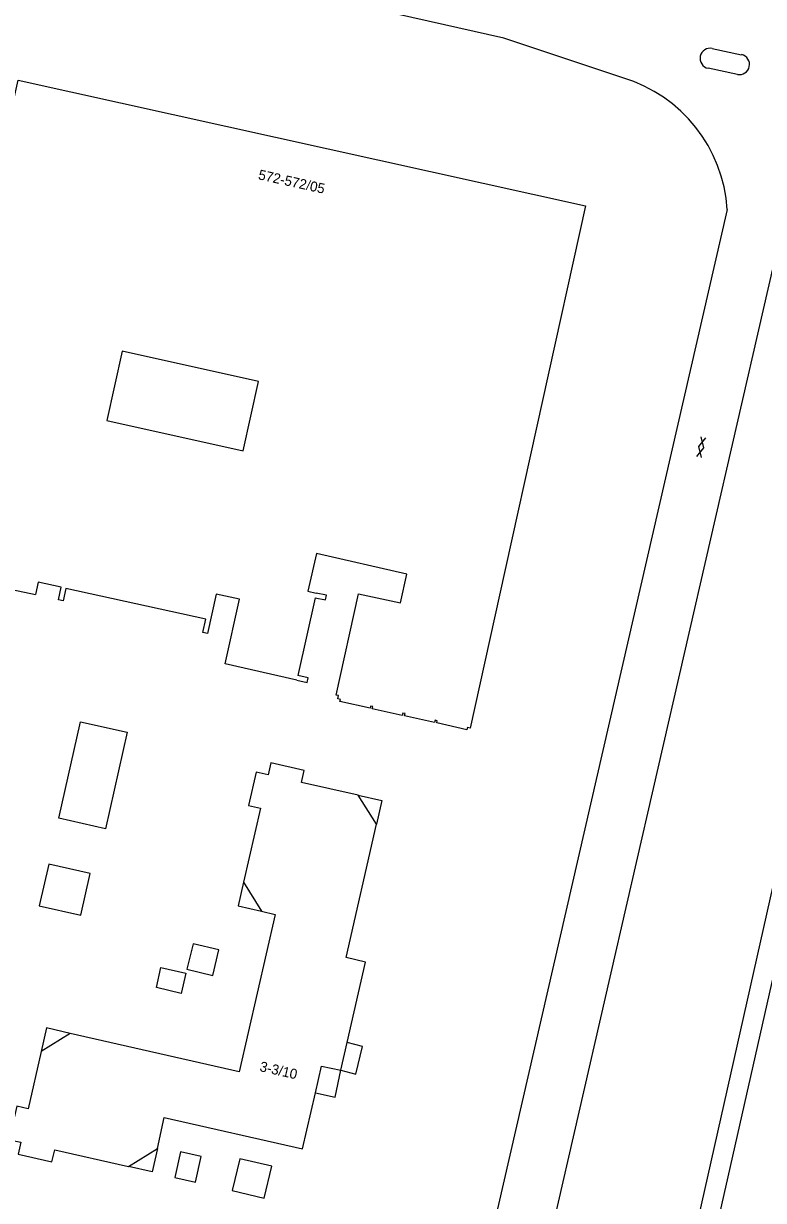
# Model space of a CAD drawing. Extents: x 124000 to 129000, y 395500 to 397503.
# Drawn here: x 128597.6 to 128671.7, y 396860.8 to 396978.7 of the extents above; entities that cross this region are included whole.
import ezdxf

# ---------------------------------------------------------------- set-up
doc = ezdxf.new("R2010")
doc.units = 0
for name, color, linetype in [('gg-anno-huisnummerreeks BGT', 7, 'Continuous'), ('gg-bbg-bijgebouw', 7, 'Continuous'), ('gg-bbg-gedigitaliseerde bebouwing', 7, 'Continuous'), ('gg-bbg-hoofdgebouw', 7, 'Continuous'), ('gg-bbg-luifel en loopbrug', 7, 'Continuous'), ('gg-bbg-onder overbouw', 7, 'Continuous'), ('gg-bbg-overig bouwwerk', 7, 'Continuous'), ('gg-bbg-pand overbouw', 7, 'Continuous'), ('gg-knt-onverhard', 7, 'Continuous'), ('gg-knt-verharding', 7, 'Continuous'), ('gt-symb-gesloten verharding', 7, 'Continuous')]:
    doc.layers.add(name, color=color, linetype=linetype)

# ---------------------------------------------------------------- blocks, each defined once
blk = doc.blocks.new('gt0-GESVH1')
at = {"layer": 'gt-symb-gesloten verharding'}
for p, q in [((-0.99, -0.26), (0.01, 0.24)), ((0.01, -0.26), (-0.99, 0.24)), ((0.01, 0.24), (1.01, -0.26)), ((1.01, 0.24), (0.01, -0.26))]:
    blk.add_line(p, q, dxfattribs=at)

msp = doc.modelspace()

# ---------------------------------------------------------------- linework, layer by layer
at = {"layer": 'gg-bbg-bijgebouw'}
for points in [[(128603.29, 396908.75), (128607.95, 396907.72), (128605.77, 396898.04), (128601.1, 396899.09), (128603.29, 396908.75)], [(128599.16, 396890.32), (128603.31, 396889.38), (128604.25, 396893.54), (128600.1, 396894.48), (128599.16, 396890.32)]]:
    msp.add_lwpolyline(points, dxfattribs=at)
at = {"layer": 'gg-bbg-gedigitaliseerde bebouwing'}
msp.add_lwpolyline([(128605.92, 396938.94), (128619.58, 396935.9), (128621.12, 396942.83), (128607.46, 396945.87), (128605.92, 396938.94)], dxfattribs=at)
at = {"layer": 'gg-bbg-hoofdgebouw'}
for p, q in [((128635.95, 396923.55), (128626.91, 396925.6)), ((128626.78, 396921.18), (128625.06, 396913.39)), ((128624.95, 396912.92), (128617.77, 396914.57)), ((128629.88, 396885.13), (128632.92, 396898.48)), ((128629.36, 396873.84), (128629.99, 396876.62)), ((128599.35, 396875.71), (128598.04, 396869.97)), ((128600.7, 396865.89), (128608.08, 396864.21))]:
    msp.add_line(p, q, dxfattribs=at)
for points in [[(128595.5, 396966.12), (128597.04, 396973.03), (128653.86, 396960.42), (128645.24, 396921.44)], [(128595.14, 396935.63), (128592.27, 396922.88), (128598.77, 396921.49)], [(128626.91, 396925.6), (128626.05, 396921.83), (128626.88, 396921.65)], [(128645.24, 396921.44), (128642.29, 396908.12), (128642.03, 396908.18), (128641.98, 396907.96), (128638.96, 396908.63), (128639.01, 396908.85), (128638.78, 396908.9), (128638.73, 396908.68), (128635.73, 396909.34), (128635.78, 396909.57), (128635.55, 396909.61), (128635.5, 396909.39), (128632.5, 396910.06), (128632.55, 396910.28), (128632.32, 396910.33), (128632.27, 396910.11), (128629.26, 396910.77), (128629.31, 396910.99), (128629.05, 396911.05), (128629.12, 396911.37), (128628.87, 396911.42), (128631.11, 396921.58), (128635.31, 396920.65), (128635.95, 396923.55)], [(128617.77, 396914.57), (128619.2, 396921.03), (128616.88, 396921.54), (128616.01, 396917.59), (128615.54, 396917.69), (128615.84, 396919.02), (128601.82, 396922.11), (128601.55, 396920.88), (128601.07, 396920.98), (128601.35, 396922.24), (128599.05, 396922.74), (128598.77, 396921.49)], [(128626.78, 396921.18), (128627.81, 396920.96), (128627.91, 396921.42), (128626.88, 396921.65)], [(128624.95, 396912.92), (128625.98, 396912.68), (128626.09, 396913.15), (128625.06, 396913.39)], [(128631.09, 396901.39), (128625.42, 396902.68), (128625.69, 396903.87), (128622.33, 396904.64), (128622.06, 396903.45), (128620.88, 396903.72), (128620.12, 396900.36), (128621.3, 396900.09), (128619.6, 396892.67)], [(128621.42, 396889.77), (128622.76, 396889.46), (128619.17, 396873.68), (128602.26, 396877.54)], [(128629.99, 396876.62), (128631.82, 396884.68), (128629.88, 396885.13)], [(128610.98, 396866.02), (128611.67, 396869.1), (128625.5, 396865.96), (128626.8, 396871.6)], [(128598.04, 396869.97), (128596.92, 396870.24), (128596.13, 396866.89), (128597.32, 396866.63), (128597.04, 396865.44), (128600.41, 396864.66), (128600.7, 396865.89)]]:
    msp.add_lwpolyline(points, dxfattribs=at)
at = {"layer": 'gg-bbg-luifel en loopbrug'}
for p, q in [((128631.53, 396876.24), (128629.99, 396876.62)), ((128630.84, 396873.47), (128631.53, 396876.24)), ((128629.36, 396873.84), (128630.84, 396873.47))]:
    msp.add_line(p, q, dxfattribs=at)
for points in [[(128613.94, 396883.97), (128616.54, 396883.35), (128617.14, 396885.9), (128614.55, 396886.52), (128613.94, 396883.97)], [(128612.73, 396863.1), (128614.79, 396862.64), (128615.36, 396865.21), (128613.3, 396865.67), (128612.73, 396863.1)], [(128618.46, 396861.79), (128621.66, 396861.05), (128622.43, 396864.25), (128619.23, 396864.99), (128618.46, 396861.79)]]:
    msp.add_lwpolyline(points, dxfattribs=at)
at = {"layer": 'gg-bbg-onder overbouw'}
for p, q in [((128632.92, 396898.48), (128631.09, 396901.39)), ((128619.6, 396892.67), (128621.42, 396889.77)), ((128602.26, 396877.54), (128599.35, 396875.71)), ((128608.08, 396864.21), (128610.98, 396866.02))]:
    msp.add_line(p, q, dxfattribs=at)
msp.add_lwpolyline([(128626.8, 396871.6), (128627.41, 396874.26), (128629.36, 396873.84)], dxfattribs=at)
at = {"layer": 'gg-bbg-overig bouwwerk'}
msp.add_lwpolyline([(128610.89, 396882.13), (128611.34, 396884.15), (128613.82, 396883.57), (128613.37, 396881.55), (128610.89, 396882.13)], dxfattribs=at)
at = {"layer": 'gg-bbg-pand overbouw'}
for points in [[(128631.09, 396901.39), (128633.46, 396900.85), (128632.92, 396898.48)], [(128619.6, 396892.67), (128619.07, 396890.31), (128621.42, 396889.77)], [(128602.26, 396877.54), (128599.89, 396878.08), (128599.35, 396875.71)], [(128626.8, 396871.6), (128628.77, 396871.15), (128629.36, 396873.84)], [(128610.98, 396866.02), (128610.45, 396863.67), (128608.08, 396864.21)]]:
    msp.add_lwpolyline(points, dxfattribs=at)
at = {"layer": 'gg-knt-onverhard'}
for points in [[(128729.83, 396969.77), (128729.55, 396968.98), (128723.12, 396967.05), (128717.88, 396966.48), (128705.11, 396967.73), (128701.47, 396967.05), (128698.22, 396965.64), (128693.49, 396962.43), (128690.59, 396959.4), (128688.89, 396956.92), (128685.77, 396948.82), (128683.12, 396939.08), (128664.75, 396857.39), (128664.29, 396851.28), (128655.46, 396834.46), (128652.93, 396826.96), (128632.74, 396739)], [(128675.83, 396897.46), (128666.77, 396857.26), (128666.23, 396852.84), (128667.12, 396848.02), (128668.74, 396844.87), (128671.23, 396841.74), (128675.79, 396837.71), (128678.2, 396836.34), (128696.01, 396831.7), (128769.4, 396815.39)]]:
    msp.add_lwpolyline(points, dxfattribs=at)
at = {"layer": 'gg-knt-verharding'}
for p, q in [((128666.54, 396976.2), (128669.48, 396975.57)), ((128669.06, 396973.6), (128666.12, 396974.21)), ((128602.48, 396648.68), (128675.29, 396965.89))]:
    msp.add_line(p, q, dxfattribs=at)
for points in [[(128657.58, 396973.25), (128645.66, 396977.22), (128580.41, 396991.93)], [(128668.04, 396960.06), (128613.96, 396724.71), (128606.92, 396693.32)]]:
    msp.add_lwpolyline(points, dxfattribs=at)
for centre, radius, start, end in [((128666.34, 396975.2), 1.02, 78.8388, 257.3258), ((128669.26, 396974.59), 1.01, 258.3116, 77.6181), ((128653.31, 396959.12), 14.76, 3.655, 73.169)]:
    msp.add_arc(centre, radius, start, end, dxfattribs=at)

# ---------------------------------------------------------------- block references
at = {"layer": 'gt-symb-gesloten verharding', "rotation": 77.52092819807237}
msp.add_blockref('gt0-GESVH1', (128665.41, 396936.25), dxfattribs=at)

# ---------------------------------------------------------------- texts
at = {"layer": 'gg-anno-huisnummerreeks BGT'}
for s, rotation, p in [('572-572/05', 347.5, (128621.02, 396963.1)), ('3-3/10', 347.1, (128621.16, 396873.78))]:
    msp.add_text(s, height=1, rotation=rotation, dxfattribs=at).set_placement(p)

doc.saveas('drawing.dxf')
